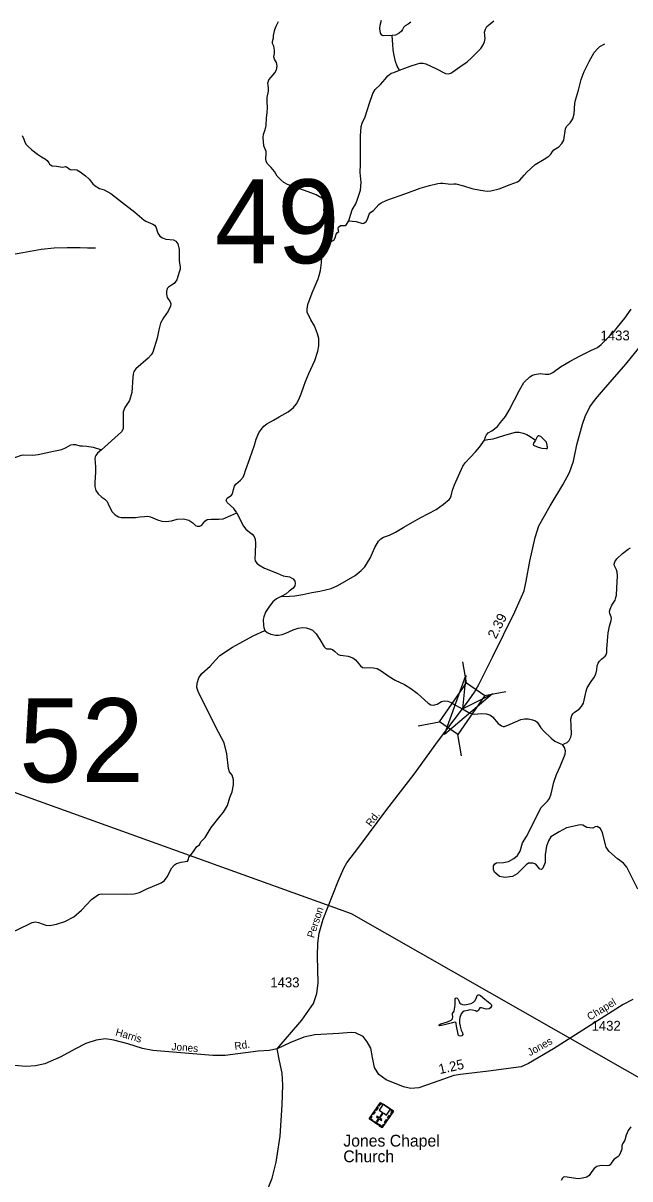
# Model space of a CAD drawing. Extents: x 2126262 to 2293712, y 749403 to 919119.
# Drawn here: x 2229493 to 2237213, y 882588 to 897287 of the extents above; entities that cross this region are included whole.
import ezdxf

# ---------------------------------------------------------------- set-up
doc = ezdxf.new("R2010")
doc.units = 0
for name, color, linetype in [('Exist Cultural Church with Cemetery CELL', 7, 'Continuous'), ('Exist Cultural Church with Cemetery Label', 7, 'Continuous'), ('Exist Hydrographic Creek Single Shore', 7, 'Continuous'), ('Exist Hydrographic Misc Water Feature', 7, 'Continuous'), ('Exist Hydrographic Pond Under 1500 Sq Ft', 7, 'Continuous'), ('Exist Road Non-System Type 51', 7, 'Continuous'), ('Exist Road Secondary Mileage Hundredths English Label', 7, 'Continuous'), ('Exist Road Secondary Structure Standard Bridge Attributed CELL', 7, 'Continuous'), ('Exist Road Secondary Structure Standard Bridge CELL', 7, 'Continuous'), ('Exist Road Secondary Structure Standard Bridge Number Label', 7, 'Continuous'), ('Exist Road Secondary Type 51 Attributed', 7, 'Continuous'), ('Exist Road Secondary Type 51 Label', 7, 'Continuous'), ('Exist Road Secondary Type 51 Number Label', 7, 'Continuous'), ('Exist Utilities Electrical Transmission Line', 7, 'Continuous')]:
    doc.layers.add(name, color=color, linetype=linetype)

msp = doc.modelspace()

# ---------------------------------------------------------------- linework, layer by layer
at = {"layer": 'Exist Cultural Church with Cemetery CELL'}
for points in [[(2234061, 883240), (2233896, 883352), (2234040, 883562), (2234204, 883450)], [(2234169, 883474), (2234076, 883538), (2234025, 883463), (2234067, 883434), (2234021, 883367), (2233994, 883385), (2233988, 883376), (2234015, 883358), (2233991, 883323), (2234001, 883316), (2234024, 883351), (2234052, 883333), (2234058, 883342), (2234031, 883360), (2234077, 883428), (2234118, 883400)], [(2234067, 883544), (2234061, 883534), (2234043, 883547), (2234020, 883513), (2234011, 883519), (2234040, 883562)], [(2233921, 883388), (2233930, 883381), (2233912, 883355), (2233946, 883332), (2233939, 883323), (2233896, 883352)], [(2233971, 883442), (2233947, 883406), (2233938, 883412), (2233962, 883448)], [(2234009, 883496), (2233984, 883460), (2233975, 883467), (2233999, 883503)], [(2234165, 883392), (2234141, 883357), (2234131, 883363), (2234156, 883399)], [(2234177, 883469), (2234171, 883459), (2234189, 883447), (2234166, 883414), (2234175, 883407), (2234204, 883450)], [(2234000, 883282), (2233957, 883311), (2233963, 883320), (2234006, 883291)], [(2234085, 883276), (2234076, 883282), (2234058, 883255), (2234024, 883278), (2234018, 883269), (2234061, 883240)], [(2234127, 883337), (2234103, 883301), (2234093, 883307), (2234118, 883343)]]:
    msp.add_lwpolyline(points, close=True, dxfattribs=at)
at = {"layer": 'Exist Hydrographic Creek Single Shore'}
for points in [[(2233304, 894445), (2233300, 894476), (2233307, 894505), (2233334, 894553), (2233360, 894637), (2233363, 894681), (2233353, 894719), (2233337, 894782), (2233321, 894918), (2233329, 894943), (2233364, 894979), (2233370, 894997), (2233364, 895011), (2233313, 895048), (2233222, 895105), (2233119, 895143), (2232858, 895234), (2232810, 895260), (2232771, 895293), (2232724, 895341), (2232690, 895398), (2232649, 895450), (2232597, 895503), (2232584, 895530), (2232580, 895560), (2232587, 895625), (2232586, 895656), (2232557, 895728), (2232548, 895832), (2232551, 895876), (2232572, 895929), (2232584, 895986), (2232588, 896077), (2232600, 896149), (2232604, 896209), (2232598, 896292), (2232598, 896342), (2232614, 896422), (2232615, 896461), (2232610, 896496), (2232608, 896524), (2232620, 896564), (2232650, 896600), (2232697, 896656), (2232716, 896693), (2232724, 896741), (2232717, 896784), (2232690, 896829), (2232685, 896860), (2232692, 896900), (2232693, 896941), (2232681, 896993), (2232668, 897027), (2232667, 897052), (2232679, 897100), (2232680, 897129), (2232696, 897204), (2232712, 897246), (2232741, 897308)], [(2229483, 895858), (2229501, 895810), (2229515, 895774), (2229533, 895742), (2229554, 895721), (2229605, 895676), (2229675, 895619), (2229726, 895586), (2229780, 895558), (2229798, 895540), (2229819, 895512), (2229830, 895494), (2229842, 895483), (2229865, 895474), (2229917, 895469), (2229968, 895459), (2229997, 895457), (2230034, 895463), (2230046, 895459), (2230093, 895427), (2230109, 895422), (2230151, 895424), (2230176, 895420), (2230217, 895396), (2230288, 895346), (2230333, 895302), (2230380, 895241), (2230412, 895216), (2230467, 895185), (2230525, 895165), (2230608, 895119), (2230707, 895042), (2230914, 894884), (2231004, 894808), (2231033, 894781), (2231054, 894768), (2231143, 894731), (2231163, 894718), (2231181, 894697), (2231209, 894616), (2231233, 894579), (2231265, 894555), (2231311, 894538), (2231406, 894532), (2231438, 894513), (2231462, 894480), (2231480, 894406), (2231480, 894319), (2231477, 894273), (2231481, 894236), (2231490, 894186), (2231490, 894158), (2231480, 894118), (2231449, 894022), (2231414, 893975), (2231383, 893953), (2231342, 893929), (2231328, 893911), (2231319, 893872), (2231319, 893838), (2231327, 893796), (2231364, 893744), (2231371, 893716), (2231368, 893686), (2231339, 893622), (2231279, 893540), (2231242, 893469), (2231218, 893388), (2231198, 893280), (2231145, 893101), (2231124, 893068), (2231083, 893026), (2230926, 892889), (2230904, 892858), (2230894, 892824), (2230888, 892784), (2230875, 892589), (2230848, 892488), (2230786, 892397), (2230767, 892345), (2230767, 892224), (2230765, 892127), (2230746, 892087), (2230489, 891859)], [(2232213, 891058), (2232174, 891114), (2232091, 891191), (2232078, 891214), (2232079, 891229), (2232088, 891245), (2232145, 891282), (2232159, 891299), (2232170, 891354), (2232181, 891399), (2232200, 891423), (2232259, 891474), (2232294, 891514), (2232311, 891553), (2232322, 891596), (2232376, 891751), (2232435, 891921), (2232458, 891994), (2232494, 892077), (2232520, 892118), (2232557, 892161), (2232595, 892191), (2232680, 892236), (2232751, 892280), (2232865, 892342), (2232934, 892398), (2232973, 892447), (2232999, 892502), (2233029, 892573), (2233063, 892668), (2233086, 892731), (2233127, 892830), (2233204, 892996), (2233244, 893115), (2233256, 893183), (2233254, 893277), (2233237, 893336), (2233200, 893438), (2233155, 893513), (2233108, 893613), (2233106, 893648), (2233116, 893709), (2233169, 893857), (2233248, 894035), (2233259, 894079), (2233276, 894141), (2233290, 894242), (2233292, 894315), (2233295, 894354), (2233315, 894392), (2233314, 894415), (2233304, 894445)], [(2229203, 891700), (2229298, 891739), (2229400, 891766), (2229473, 891793), (2229504, 891798), (2229617, 891794), (2229686, 891799), (2229781, 891820), (2229880, 891845), (2229986, 891866), (2230043, 891890), (2230100, 891922), (2230128, 891930), (2230160, 891928), (2230216, 891911), (2230250, 891910), (2230303, 891906), (2230383, 891893), (2230489, 891859)], [(2230489, 891859), (2230441, 891817), (2230418, 891788), (2230411, 891771), (2230407, 891744), (2230410, 891704), (2230416, 891634), (2230416, 891576), (2230404, 891451), (2230407, 891392), (2230418, 891343), (2230448, 891299), (2230493, 891259), (2230535, 891232), (2230561, 891203), (2230582, 891152), (2230628, 891072), (2230663, 891032), (2230705, 891007), (2230742, 891000), (2230823, 891000), (2230924, 891000), (2230979, 891007), (2231036, 891014), (2231078, 891015), (2231114, 891008), (2231205, 890970), (2231259, 890952), (2231314, 890950), (2231380, 890959), (2231454, 890980), (2231532, 890982), (2231602, 890967), (2231652, 890932), (2231685, 890899), (2231709, 890889), (2231740, 890890), (2231766, 890904), (2231806, 890954), (2231833, 890974), (2231885, 890979), (2231984, 890977), (2232038, 890982), (2232137, 891023), (2232213, 891058)], [(2232213, 891058), (2232249, 890979), (2232296, 890890), (2232325, 890853), (2232373, 890812), (2232406, 890787), (2232432, 890757), (2232445, 890725), (2232450, 890674), (2232445, 890550), (2232441, 890476), (2232446, 890449), (2232465, 890420), (2232493, 890397), (2232564, 890356), (2232726, 890291), (2232800, 890257), (2232884, 890244), (2232931, 890220), (2232951, 890192), (2232955, 890163), (2232950, 890129), (2232928, 890102), (2232880, 890063), (2232840, 890028), (2232777, 889995)], [(2232777, 889995), (2232716, 889964), (2232671, 889929), (2232629, 889874), (2232578, 889794), (2232554, 889737), (2232549, 889702), (2232551, 889627), (2232556, 889600), (2232569, 889561)], [(2232569, 889561), (2232598, 889538), (2232643, 889516), (2232703, 889503), (2232744, 889502), (2232788, 889512), (2232834, 889528), (2232929, 889571), (2232994, 889591), (2233046, 889599), (2233093, 889595), (2233146, 889581), (2233174, 889566), (2233221, 889520), (2233268, 889449), (2233323, 889355), (2233339, 889337), (2233359, 889331), (2233402, 889328), (2233429, 889319), (2233454, 889300), (2233503, 889258), (2233528, 889247), (2233567, 889245), (2233630, 889234), (2233690, 889214), (2233724, 889189), (2233784, 889115), (2233811, 889094), (2233839, 889089), (2233904, 889093), (2233951, 889088), (2233998, 889078), (2234050, 889051), (2234150, 888977), (2234227, 888931), (2234345, 888876), (2234426, 888826), (2234507, 888767), (2234605, 888678), (2234648, 888637), (2234682, 888617), (2234713, 888614), (2234733, 888617), (2234759, 888627), (2234817, 888660), (2234850, 888666), (2234897, 888662), (2234939, 888647), (2234994, 888613), (2235043, 888586), (2235083, 888568), (2235176, 888512), (2235237, 888499), (2235321, 888507), (2235386, 888502), (2235433, 888490), (2235466, 888466), (2235539, 888381), (2235579, 888350), (2235602, 888341), (2235619, 888343), (2235688, 888370), (2235826, 888431), (2235873, 888440), (2235922, 888438), (2235975, 888427), (2236014, 888413), (2236033, 888395), (2236050, 888370), (2236080, 888326), (2236113, 888287), (2236212, 888193), (2236258, 888157), (2236312, 888128), (2236355, 888111)], [(2237312, 886273), (2237172, 886551), (2237130, 886603), (2237057, 886660), (2236944, 886757), (2236910, 886809), (2236864, 886991), (2236839, 887045), (2236798, 887071), (2236773, 887067), (2236743, 887050), (2236664, 887058), (2236615, 887088), (2236580, 887089), (2236407, 887051), (2236315, 887004), (2236209, 886940), (2236176, 886886), (2236153, 886819), (2236136, 886710), (2236133, 886611), (2236107, 886540), (2236090, 886524), (2236068, 886528), (2236016, 886593), (2235978, 886603), (2235925, 886602), (2235893, 886582), (2235777, 886466), (2235719, 886435), (2235623, 886422), (2235555, 886434), (2235490, 886488), (2235477, 886523), (2235479, 886569), (2235494, 886596), (2235516, 886609), (2235604, 886611), (2235670, 886626), (2235736, 886663), (2235783, 886699), (2235817, 886755), (2235848, 886864), (2235899, 886941), (2236086, 887313), (2236164, 887393), (2236190, 887426), (2236212, 887486), (2236247, 887633), (2236281, 887730), (2236327, 887831), (2236391, 887988), (2236395, 888034), (2236382, 888073), (2236355, 888111)], [(2237227, 883249), (2237193, 883202), (2237165, 883146), (2237147, 883082), (2237120, 883033), (2237112, 883008), (2237111, 882966), (2237095, 882923), (2237077, 882886), (2237058, 882867), (2237015, 882838), (2236985, 882799), (2236961, 882766), (2236948, 882760), (2236925, 882756), (2236846, 882758), (2236794, 882745), (2236760, 882721), (2236728, 882683), (2236693, 882633), (2236665, 882611), (2236612, 882596), (2236563, 882589), (2236524, 882593), (2236384, 882615), (2236370, 882610), (2236354, 882597), (2236338, 882569)]]:
    msp.add_lwpolyline(points, dxfattribs=at)
at = {"layer": 'Exist Hydrographic Misc Water Feature'}
for points in [[(2234283, 896688), (2234418, 896740), (2234509, 896771), (2234539, 896777), (2234583, 896776), (2234615, 896769), (2234745, 896708), (2234867, 896648), (2234902, 896642), (2234933, 896651), (2234961, 896666), (2235050, 896730), (2235142, 896793), (2235194, 896841), (2235317, 896966), (2235346, 897012), (2235363, 897047), (2235370, 897093), (2235362, 897170), (2235374, 897212), (2235395, 897244), (2235436, 897279), (2235482, 897314)], [(2234283, 896688), (2234252, 896738), (2234231, 896798), (2234215, 896875), (2234203, 896947), (2234196, 897017), (2234189, 897129)], [(2233637, 894773), (2233732, 894764), (2233811, 894740), (2233827, 894743), (2233856, 894766), (2233873, 894795), (2233897, 894858), (2233916, 894881), (2233949, 894904), (2233986, 894940), (2234019, 894981), (2234047, 895002), (2234122, 895035), (2234362, 895122), (2234544, 895186), (2234663, 895220), (2234771, 895249), (2234805, 895253), (2234833, 895253), (2234900, 895241), (2234931, 895240), (2234973, 895243), (2234998, 895241), (2235096, 895216), (2235204, 895182), (2235311, 895161), (2235399, 895151), (2235445, 895155), (2235548, 895181), (2235690, 895236), (2235781, 895270), (2235811, 895291), (2235867, 895355), (2235902, 895392), (2236008, 895487), (2236124, 895557), (2236180, 895593), (2236207, 895620), (2236228, 895655), (2236246, 895676), (2236307, 895714), (2236349, 895756), (2236371, 895800), (2236395, 895944), (2236406, 895971), (2236452, 896019), (2236487, 896071), (2236502, 896132), (2236512, 896265), (2236521, 896308), (2236558, 896433), (2236594, 896568), (2236632, 896672), (2236696, 896797), (2236760, 896913), (2236799, 896961), (2236829, 896991), (2236895, 897024)], [(2233637, 894773), (2233645, 894803), (2233680, 894914), (2233725, 894990), (2233748, 895048), (2233784, 895162), (2233795, 895260), (2233783, 895388), (2233784, 895491), (2233787, 895650), (2233786, 895848), (2233793, 895972), (2233805, 896015), (2233844, 896096), (2233872, 896174), (2233902, 896267), (2233944, 896392), (2233973, 896444), (2234039, 896508), (2234098, 896574), (2234135, 896618), (2234174, 896651), (2234209, 896659), (2234283, 896688)], [(2233304, 894445), (2233343, 894486), (2233360, 894496), (2233421, 894513), (2233445, 894527), (2233462, 894555), (2233477, 894602), (2233494, 894622), (2233508, 894636), (2233507, 894649), (2233501, 894678), (2233506, 894694), (2233532, 894715), (2233589, 894714), (2233607, 894725), (2233628, 894758), (2233637, 894773)], [(2235363, 891985), (2235376, 892026), (2235389, 892051), (2235410, 892075), (2235456, 892101), (2235528, 892159), (2235568, 892208), (2235629, 892286), (2235679, 892366), (2235745, 892497), (2235807, 892619), (2235864, 892718), (2235939, 892788), (2235975, 892810), (2236003, 892820), (2236073, 892829), (2236138, 892823), (2236182, 892823), (2236198, 892827), (2236233, 892844), (2236331, 892914), (2236453, 892987), (2236588, 893061), (2236718, 893122), (2236761, 893143), (2236799, 893162), (2236847, 893199), (2236890, 893242), (2237017, 893369), (2237057, 893420), (2237148, 893535), (2237228, 893648)], [(2235363, 891985), (2235405, 891990), (2235473, 892001), (2235610, 892042), (2235711, 892074), (2235757, 892083), (2235805, 892083), (2235857, 892073), (2235900, 892056), (2235943, 892029), (2236011, 891981)], [(2232777, 889995), (2232884, 889999), (2232951, 890005), (2233051, 890020), (2233166, 890044), (2233270, 890062), (2233414, 890098), (2233499, 890134), (2233609, 890200), (2233718, 890263), (2233795, 890324), (2233840, 890373), (2233907, 890483), (2233967, 890616), (2234014, 890700), (2234044, 890728), (2234077, 890750), (2234155, 890777), (2234231, 890812), (2234338, 890875), (2234448, 890940), (2234555, 890999), (2234747, 891102), (2234842, 891169), (2234913, 891227), (2234931, 891249), (2234938, 891275), (2234958, 891347), (2234981, 891414), (2235031, 891528), (2235088, 891651), (2235117, 891696), (2235182, 891762), (2235248, 891834), (2235300, 891893), (2235363, 891985)], [(2236355, 888111), (2236378, 888120), (2236416, 888139), (2236440, 888164), (2236463, 888208), (2236469, 888246), (2236465, 888350), (2236462, 888437), (2236473, 888480), (2236485, 888503), (2236510, 888525), (2236569, 888563), (2236599, 888594), (2236623, 888637), (2236640, 888715), (2236655, 888789), (2236669, 888833), (2236720, 888914), (2236756, 888962), (2236779, 889008), (2236792, 889061), (2236796, 889114), (2236809, 889146), (2236827, 889174), (2236854, 889201), (2236898, 889238), (2236913, 889254), (2236920, 889281), (2236921, 889327), (2236930, 889431), (2236936, 889534), (2236952, 889617), (2236974, 889688), (2236977, 889715), (2236973, 889736), (2236957, 889777), (2236955, 889803), (2236961, 889832), (2236984, 889885), (2237024, 889950), (2237036, 889981), (2237043, 890012), (2237047, 890102), (2237054, 890257), (2237050, 890303), (2237042, 890334), (2237019, 890386), (2237013, 890408), (2237021, 890434), (2237047, 890473), (2237117, 890540), (2237189, 890595), (2237222, 890612)], [(2228908, 885513), (2229568, 885828), (2229609, 885847), (2229649, 885856), (2229691, 885849), (2229784, 885817), (2229833, 885812), (2229916, 885828), (2230023, 885863), (2230139, 885920), (2230237, 886005), (2230364, 886141), (2230451, 886204), (2230485, 886214), (2230814, 886209), (2230905, 886213), (2230972, 886232), (2231057, 886274), (2231249, 886352), (2231292, 886385), (2231328, 886431), (2231387, 886543), (2231420, 886582), (2231446, 886598), (2231505, 886617), (2231561, 886625), (2231585, 886631), (2231599, 886652), (2231603, 886686), (2231624, 886703), (2231671, 886766), (2231705, 886816), (2231738, 886837), (2231753, 886875), (2231810, 886929), (2231886, 887059), (2232000, 887202), (2232042, 887254), (2232093, 887336), (2232125, 887438), (2232153, 887511), (2232171, 887601), (2232170, 887663), (2232153, 887721), (2232120, 887766), (2232106, 887808), (2232087, 887994), (2232053, 888134), (2231946, 888334), (2231722, 888788), (2231705, 888836), (2231706, 888894), (2231729, 888959), (2231769, 889017), (2231872, 889111), (2231941, 889187), (2231996, 889243), (2232157, 889349), (2232420, 889495), (2232569, 889561)]]:
    msp.add_lwpolyline(points, dxfattribs=at)
for points in [[(2236011, 891981), (2235988, 891945), (2235984, 891930), (2235987, 891921), (2235996, 891914), (2236046, 891896), (2236092, 891883), (2236143, 891875), (2236159, 891879), (2236163, 891889), (2236162, 891921), (2236151, 891956), (2236120, 891992), (2236081, 892029), (2236056, 892040), (2236045, 892037), (2236035, 892025)], [(2235367, 884873), (2235431, 884822), (2235446, 884808), (2235451, 884801), (2235451, 884786), (2235439, 884763), (2235424, 884753), (2235385, 884748), (2235323, 884765), (2235305, 884763), (2235294, 884752), (2235287, 884732), (2235276, 884721), (2235262, 884719), (2235247, 884724), (2235212, 884736), (2235172, 884738), (2235151, 884732), (2235106, 884720), (2235083, 884707), (2235068, 884688), (2235049, 884641), (2235044, 884611), (2235045, 884568), (2235055, 884531), (2235065, 884480), (2235084, 884444), (2235086, 884425), (2235074, 884409), (2235057, 884403), (2235040, 884408), (2235030, 884420), (2235025, 884451), (2235008, 884532), (2235004, 884566), (2234997, 884576), (2234987, 884580), (2234956, 884574), (2234856, 884547), (2234793, 884537), (2234788, 884541), (2234788, 884547), (2234808, 884559), (2234892, 884586), (2234938, 884606), (2234956, 884625), (2234962, 884648), (2234955, 884678), (2234957, 884692), (2234976, 884721), (2234987, 884771), (2234991, 884807), (2234992, 884881), (2235004, 884890), (2235014, 884888), (2235025, 884878), (2235039, 884843), (2235050, 884822), (2235061, 884813), (2235083, 884805), (2235108, 884801), (2235134, 884806), (2235192, 884821), (2235225, 884835), (2235241, 884851), (2235257, 884883), (2235269, 884919), (2235283, 884931), (2235296, 884931), (2235312, 884920)]]:
    msp.add_lwpolyline(points, close=True, dxfattribs=at)
at = {"layer": 'Exist Hydrographic Pond Under 1500 Sq Ft'}
msp.add_lwpolyline([(2234427, 897298), (2234392, 897273), (2234352, 897252), (2234333, 897231), (2234319, 897205), (2234309, 897183), (2234279, 897160), (2234230, 897135), (2234189, 897129), (2234076, 897125), (2234056, 897133), (2234038, 897160), (2234032, 897217), (2234037, 897262), (2234054, 897326)], dxfattribs=at)
at = {"layer": 'Exist Road Non-System Type 51'}
msp.add_lwpolyline([(2227426, 894458), (2227633, 894388), (2227810, 894323), (2227994, 894248), (2228052, 894214), (2228116, 894189), (2228181, 894184), (2228358, 894189), (2228517, 894206), (2228797, 894251), (2229018, 894293), (2229235, 894326), (2229444, 894363), (2229724, 894410), (2229889, 894428), (2230053, 894435), (2230217, 894435), (2230314, 894428), (2230414, 894428)], dxfattribs=at)
at = {"layer": 'Exist Road Secondary Structure Standard Bridge Attributed CELL'}
msp.add_lwpolyline([(2235465, 888756), (2234855, 888239), (2235125, 888992), (2235083, 888568)], close=True, dxfattribs=at)
at = {"layer": 'Exist Road Secondary Structure Standard Bridge CELL'}
for p, q in [((2235135, 888895), (2235086, 889166)), ((2235362, 888738), (2235634, 888787)), ((2234519, 888349), (2234790, 888399)), ((2235072, 887967), (2235022, 888238))]:
    msp.add_line(p, q, dxfattribs=at)
msp.add_lwpolyline([(2234790, 888399), (2235134, 888896), (2235366, 888735), (2235022, 888238)], close=True, dxfattribs=at)
at = {"layer": 'Exist Road Secondary Type 51 Attributed'}
for points in [[(2235083, 888568), (2235168, 888681), (2235234, 888777), (2235291, 888875), (2235465, 889225), (2235748, 889800), (2235867, 890066), (2235895, 890189), (2235939, 890446), (2236007, 890745), (2236054, 890895), (2236199, 891149), (2236361, 891413), (2236446, 891573), (2236496, 891718), (2236540, 891922), (2236609, 892185), (2236646, 892284), (2236705, 892406), (2236777, 892505), (2236876, 892622), (2237160, 892950), (2237545, 893421)], [(2232724, 884242), (2233039, 884607), (2233187, 884821), (2233229, 884944), (2233245, 885078), (2233239, 885420), (2233241, 885588), (2233260, 885712), (2233309, 885891), (2233500, 886373), (2233574, 886541), (2233610, 886609), (2233766, 886809), (2234121, 887287), (2234468, 887734), (2234777, 888163), (2235083, 888568)], [(2237251, 884869), (2237126, 884807), (2236243, 884244), (2235923, 884057), (2235828, 884013), (2235415, 883960), (2235058, 883918), (2234974, 883904), (2234711, 883812), (2234527, 883748), (2234424, 883739), (2234331, 883759), (2234112, 883848), (2234020, 883915), (2233962, 884004), (2233939, 884132), (2233917, 884250), (2233872, 884333), (2233819, 884398), (2233722, 884445), (2233669, 884451), (2233510, 884439), (2233204, 884420), (2233064, 884392), (2232888, 884319), (2232724, 884242)], [(2232724, 884242), (2232623, 884223), (2232482, 884213), (2232062, 884159), (2231905, 884157), (2231142, 884221), (2231011, 884248), (2230827, 884308), (2230647, 884354), (2230543, 884369), (2230424, 884353), (2230293, 884310), (2230150, 884239), (2229973, 884140), (2229771, 884051), (2229650, 884027), (2229528, 884016), (2229291, 884038)], [(2232550, 882320), (2232661, 882598), (2232714, 882802), (2232765, 883131), (2232790, 883530), (2232796, 883780), (2232789, 883931), (2232753, 884089), (2232724, 884242)]]:
    msp.add_lwpolyline(points, dxfattribs=at)
at = {"layer": 'Exist Utilities Electrical Transmission Line'}
msp.add_lwpolyline([(2258434, 873500), (2253951, 875589), (2253118, 875974), (2249263, 877649), (2247553, 878369), (2245429, 879296), (2244994, 879507), (2244994, 879507), (2233671, 885960), (2223138, 889748), (2223140, 889750), (2221397, 890471)], dxfattribs=at)

# ---------------------------------------------------------------- texts
at = {"layer": 'Exist Cultural Church with Cemetery Label'}
for s, p in [('Jones Chapel', (2233567, 882999)), ('Church', (2233567, 882800))]:
    msp.add_text(s, height=150, dxfattribs=at).set_placement(p)
at = {"layer": 'Exist Road Secondary Mileage Hundredths English Label'}
for s, rotation, p in [('2.39', 63.2293, (2235508, 889448)), ('1.25', 12.6588, (2234794, 883920))]:
    msp.add_text(s, height=125, rotation=rotation, dxfattribs=at).set_placement(p)
at = {"layer": 'Exist Road Secondary Structure Standard Bridge Number Label'}
for s, p in [('49', (2231933, 894233)), ('52', (2229443, 887634))]:
    msp.add_text(s, height=1066.3, dxfattribs=at).set_placement(p)
at = {"layer": 'Exist Road Secondary Type 51 Label'}
for s, rotation, p in [('Rd.', 53.2014, (2233919, 887061)), ('Person', 71.8747, (2233192, 885645)), ('Chapel', 31.5956, (2236704, 884600)), ('Harris', 343.5267, (2230661, 884415)), ('Jones', 355.5231, (2231379, 884226)), ('Rd.', 7.6499, (2232188, 884230)), ('Jones', 28.974, (2235941, 884148))]:
    msp.add_text(s, height=95, rotation=rotation, dxfattribs=at).set_placement(p)
at = {"layer": 'Exist Road Secondary Type 51 Number Label'}
for s, p in [('1433', (2236839, 893252)), ('1433', (2232638, 885025)), ('1432', (2236725, 884473))]:
    msp.add_text(s, height=125, dxfattribs=at).set_placement(p)

doc.saveas('drawing.dxf')
